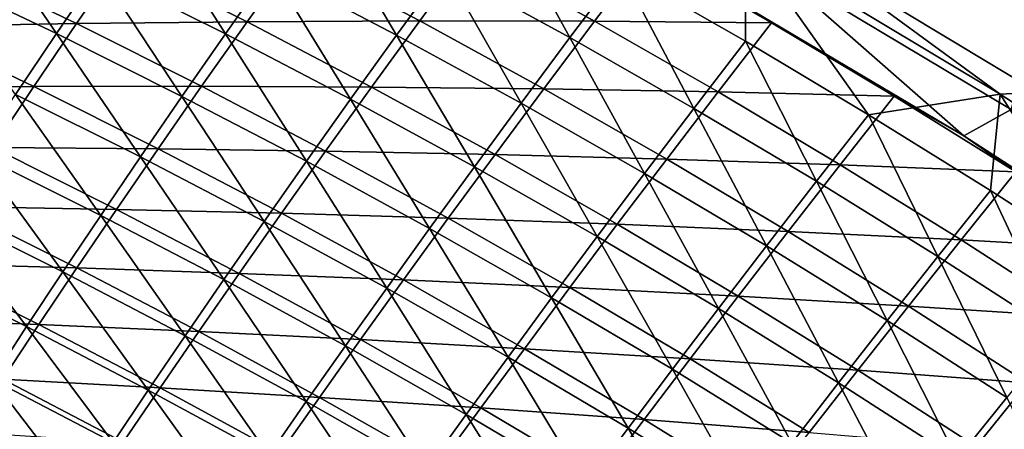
# Model space of a CAD drawing. Header units: metres. Extents: x 0 to 1400, y -1400 to 0.
# Tile 317 of 338: x 1076 to 1126, y -148 to -127. Entities that reach past the tile are written whole.
import ezdxf

# ---------------------------------------------------------------- set-up
doc = ezdxf.new("R2010")
doc.units = ezdxf.units.M

msp = doc.modelspace()

# ---------------------------------------------------------------- linework, layer by layer
at = {"layer": 'None'}
for points in [[(1127.97998, -130.750443, -32.127945), (1116.312256, -123.70829, -32.128021), (1142.121826, -80.183357, -3)], [(1114.137207, -124.173477, -29.542881), (1126.619507, -131.659164, -29.542799), (1141.674805, -80.81839)], [(1081.954224, -121.148262, -116.30455), (1086.150391, -127.75251, -144.188202), (1079.647217, -124.497505, -144.191177)], [(1081.954224, -121.148262, -116.30455), (1088.491821, -124.426567, -116.302094), (1086.150391, -127.75251, -144.188202)], [(1090.938477, -120.993896, -88.447784), (1094.969971, -127.819099, -116.299736), (1088.491821, -124.426567, -116.302094)], [(1094.969971, -127.819099, -116.299736), (1090.938477, -120.993896, -88.447784), (1097.449585, -124.411766, -88.446152)], [(1100.035889, -120.898087, -60.629501), (1103.898926, -127.94426, -88.444588), (1097.449585, -124.411766, -88.446152)], [(1100.035889, -120.898087, -60.629501), (1106.516235, -124.458008, -60.628849), (1103.898926, -127.94426, -88.444588)], [(1073.087402, -121.356125, -144.19429), (1077.443481, -127.739746, -172.102493), (1070.919067, -124.619759, -172.106033)], [(1073.087402, -121.356125, -144.19429), (1079.647217, -124.497505, -144.191177), (1077.443481, -127.739746, -172.102493)], [(1112.960205, -122.98671, -32.845219), (1112.932373, -128.132324, -60.628235), (1106.516235, -124.458008, -60.628849)], [(1112.932373, -128.132324, -60.628235), (1112.960205, -122.98671, -32.845219), (1119.282104, -131.920471, -60.627651)], [(1112.960205, -122.98671, -32.845219), (1116.312256, -123.70829, -32.128021), (1126.058838, -130.861496, -32.845287)], [(1112.960205, -122.98671, -32.845219), (1126.058838, -130.861496, -32.845287), (1119.282104, -131.920471, -60.627651)], [(1080.792358, -123.87529, -115.856621), (1087.266357, -127.128426, -115.853729), (1089.711914, -123.693062, -87.986374)], [(1087.266357, -127.128426, -115.853729), (1096.161743, -127.084801, -87.984482), (1089.711914, -123.693062, -87.986374)], [(1096.161743, -127.084801, -87.984482), (1098.745972, -123.567871, -60.154892), (1089.711914, -123.693062, -87.986374)], [(1105.16748, -127.100441, -60.154205), (1098.745972, -123.567871, -60.154892), (1096.161743, -127.084801, -87.984482)], [(1105.16748, -127.100441, -60.154205), (1107.890625, -123.503029, -32.353924), (1098.745972, -123.567871, -60.154892)], [(1114.279297, -127.178268, -32.354088), (1107.890625, -123.503029, -32.353924), (1105.16748, -127.100441, -60.154205)], [(1111.037354, -125.191483, -30.942022), (1107.890625, -123.503029, -32.353924), (1114.279297, -127.178268, -32.354088)], [(1116.312256, -123.70829, -32.128021), (1127.97998, -130.750443, -32.127945), (1126.058838, -130.861496, -32.845287)], [(1078.485596, -127.226852, -143.757004), (1071.991699, -124.110008, -143.760651), (1069.822876, -127.375702, -171.686188)], [(1078.485596, -127.226852, -143.757004), (1080.792358, -123.87529, -115.856621), (1071.991699, -124.110008, -143.760651)], [(1087.266357, -127.128426, -115.853729), (1080.792358, -123.87529, -115.856621), (1078.485596, -127.226852, -143.757004)], [(1111.037354, -125.191483, -30.942022), (1124.188843, -133.005203, -30.944132), (1114.137207, -124.173477, -29.542881)], [(1124.188843, -133.005203, -30.944132), (1126.619507, -131.659164, -29.542799), (1114.137207, -124.173477, -29.542881)], [(1070.919067, -124.619759, -172.106033), (1077.443481, -127.739746, -172.102493), (1075.339355, -130.877151, -200.035233)], [(1079.647217, -124.497505, -144.191177), (1083.911499, -130.972961, -172.099106), (1077.443481, -127.739746, -172.102493)], [(1079.647217, -124.497505, -144.191177), (1086.150391, -127.75251, -144.188202), (1083.911499, -130.972961, -172.099106)], [(1088.491821, -124.426567, -116.302094), (1092.594604, -131.121399, -144.185349), (1086.150391, -127.75251, -144.188202)], [(1088.491821, -124.426567, -116.302094), (1094.969971, -127.819099, -116.299736), (1092.594604, -131.121399, -144.185349)], [(1097.449585, -124.411766, -88.446152), (1101.386719, -131.326004, -116.297501), (1094.969971, -127.819099, -116.299736)], [(1103.898926, -127.94426, -88.444588), (1101.386719, -131.326004, -116.297501), (1097.449585, -124.411766, -88.446152)], [(1106.516235, -124.458008, -60.628849), (1110.28418, -131.590988, -88.443108), (1103.898926, -127.94426, -88.444588)], [(1106.516235, -124.458008, -60.628849), (1112.932373, -128.132324, -60.628235), (1110.28418, -131.590988, -88.443108)], [(1124.188843, -133.005203, -30.944132), (1111.037354, -125.191483, -30.942022), (1120.603027, -130.966217, -32.354244)], [(1120.603027, -130.966217, -32.354244), (1111.037354, -125.191483, -30.942022), (1114.279297, -127.178268, -32.354088)], [(1078.485596, -127.226852, -143.757004), (1069.822876, -127.375702, -171.686188), (1076.281372, -130.471115, -171.682022)], [(1084.925171, -130.456665, -143.753479), (1078.485596, -127.226852, -143.757004), (1076.281372, -130.471115, -171.682022)], [(1084.925171, -130.456665, -143.753479), (1087.266357, -127.128426, -115.853729), (1078.485596, -127.226852, -143.757004)], [(1084.925171, -130.456665, -143.753479), (1093.683228, -130.494797, -115.850952), (1087.266357, -127.128426, -115.853729)], [(1093.683228, -130.494797, -115.850952), (1096.161743, -127.084801, -87.984482), (1087.266357, -127.128426, -115.853729)], [(1102.552124, -130.58989, -87.982674), (1096.161743, -127.084801, -87.984482), (1093.683228, -130.494797, -115.850952)], [(1102.552124, -130.58989, -87.982674), (1105.16748, -127.100441, -60.154205), (1096.161743, -127.084801, -87.984482)], [(1111.526855, -130.74614, -60.153557), (1105.16748, -127.100441, -60.154205), (1102.552124, -130.58989, -87.982674)], [(1111.526855, -130.74614, -60.153557), (1114.279297, -127.178268, -32.354088), (1105.16748, -127.100441, -60.154205)], [(1120.603027, -130.966217, -32.354244), (1114.279297, -127.178268, -32.354088), (1111.526855, -130.74614, -60.153557)], [(1076.281372, -130.471115, -171.682022), (1069.822876, -127.375702, -171.686188), (1067.753906, -130.534973, -199.632431)], [(1077.443481, -127.739746, -172.102493), (1081.771484, -134.089813, -200.031525), (1075.339355, -130.877151, -200.035233)], [(1077.443481, -127.739746, -172.102493), (1083.911499, -130.972961, -172.099106), (1081.771484, -134.089813, -200.031525)], [(1083.911499, -130.972961, -172.099106), (1086.150391, -127.75251, -144.188202), (1090.320557, -134.319656, -172.095856)], [(1086.150391, -127.75251, -144.188202), (1092.594604, -131.121399, -144.185349), (1090.320557, -134.319656, -172.095856)], [(1094.969971, -127.819099, -116.299736), (1098.977295, -134.604309, -144.182632), (1092.594604, -131.121399, -144.185349)], [(1101.386719, -131.326004, -116.297501), (1098.977295, -134.604309, -144.182632), (1094.969971, -127.819099, -116.299736)], [(1107.73938, -134.946884, -116.295372), (1101.386719, -131.326004, -116.297501), (1103.898926, -127.94426, -88.444588)], [(1103.898926, -127.94426, -88.444588), (1110.28418, -131.590988, -88.443108), (1107.73938, -134.946884, -116.295372)], [(1112.932373, -128.132324, -60.628235), (1116.603027, -135.35144, -88.441719), (1110.28418, -131.590988, -88.443108)], [(1112.932373, -128.132324, -60.628235), (1119.282104, -131.920471, -60.627651), (1116.603027, -135.35144, -88.441719)], [(1074.176514, -133.610229, -199.627869), (1076.281372, -130.471115, -171.682022), (1067.753906, -130.534973, -199.632431)], [(1082.685669, -133.679092, -171.678009), (1076.281372, -130.471115, -171.682022), (1074.176514, -133.610229, -199.627869)], [(1076.281372, -130.471115, -171.682022), (1082.685669, -133.679092, -171.678009), (1084.925171, -130.456665, -143.753479)], [(1082.685669, -133.679092, -171.678009), (1091.307861, -133.799377, -143.750107), (1084.925171, -130.456665, -143.753479)], [(1091.307861, -133.799377, -143.750107), (1093.683228, -130.494797, -115.850952), (1084.925171, -130.456665, -143.753479)], [(1100.040771, -133.974289, -115.848297), (1093.683228, -130.494797, -115.850952), (1091.307861, -133.799377, -143.750107)], [(1100.040771, -133.974289, -115.848297), (1102.552124, -130.58989, -87.982674), (1093.683228, -130.494797, -115.850952)], [(1108.880249, -134.207977, -87.980957), (1102.552124, -130.58989, -87.982674), (1100.040771, -133.974289, -115.848297)], [(1108.880249, -134.207977, -87.980957), (1111.526855, -130.74614, -60.153557), (1102.552124, -130.58989, -87.982674)], [(1117.821411, -134.504517, -60.152943), (1111.526855, -130.74614, -60.153557), (1108.880249, -134.207977, -87.980957)], [(1117.821411, -134.504517, -60.152943), (1120.603027, -130.966217, -32.354244), (1111.526855, -130.74614, -60.153557)], [(1126.058838, -130.861496, -32.845287), (1127.97998, -130.750443, -32.127945), (1138.311157, -138.839264, -32.84536)], [(1079.727295, -137.105148, -227.983154), (1073.331055, -133.912048, -227.987076), (1075.339355, -130.877151, -200.035233)], [(1075.339355, -130.877151, -200.035233), (1081.771484, -134.089813, -200.031525), (1079.727295, -137.105148, -227.983154)], [(1081.771484, -134.089813, -200.031525), (1083.911499, -130.972961, -172.099106), (1088.14502, -137.415497, -200.027969)], [(1088.14502, -137.415497, -200.027969), (1083.911499, -130.972961, -172.099106), (1090.320557, -134.319656, -172.095856)], [(1092.594604, -131.121399, -144.185349), (1096.668335, -137.779938, -172.092758), (1090.320557, -134.319656, -172.095856)], [(1092.594604, -131.121399, -144.185349), (1098.977295, -134.604309, -144.182632), (1096.668335, -137.779938, -172.092758)], [(1098.977295, -134.604309, -144.182632), (1101.386719, -131.326004, -116.297501), (1105.296265, -138.200882, -144.180069)], [(1101.386719, -131.326004, -116.297501), (1107.73938, -134.946884, -116.295372), (1105.296265, -138.200882, -144.180069)], [(1126.859619, -134.866394, -32.354393), (1120.603027, -130.966217, -32.354244), (1117.821411, -134.504517, -60.152943)], [(1119.282104, -131.920471, -60.627651), (1126.058838, -130.861496, -32.845287), (1125.562866, -135.82196, -60.62711)], [(1126.859619, -134.866394, -32.354393), (1124.188843, -133.005203, -30.944132), (1120.603027, -130.966217, -32.354244)], [(1126.058838, -130.861496, -32.845287), (1131.772583, -139.836227, -60.626606), (1125.562866, -135.82196, -60.62711)], [(1126.058838, -130.861496, -32.845287), (1138.311157, -138.839264, -32.84536), (1131.772583, -139.836227, -60.626606)], [(1110.28418, -131.590988, -88.443108), (1114.026001, -138.681274, -116.293365), (1107.73938, -134.946884, -116.295372)], [(1110.28418, -131.590988, -88.443108), (1116.603027, -135.35144, -88.441719), (1114.026001, -138.681274, -116.293365)], [(1124.188843, -133.005203, -30.944132), (1137.031738, -141.316284, -30.947189), (1126.619507, -131.659164, -29.542799)], [(1119.282104, -131.920471, -60.627651), (1122.853271, -139.225113, -88.440414), (1116.603027, -135.35144, -88.441719)], [(1119.282104, -131.920471, -60.627651), (1125.562866, -135.82196, -60.62711), (1122.853271, -139.225113, -88.440414)], [(1137.031738, -141.316284, -30.947189), (1124.188843, -133.005203, -30.944132), (1133.046265, -138.878265, -32.354538)], [(1124.188843, -133.005203, -30.944132), (1126.859619, -134.866394, -32.354393), (1133.046265, -138.878265, -32.354538)], [(1080.545044, -136.797607, -199.623489), (1074.176514, -133.610229, -199.627869), (1072.167236, -136.646622, -227.592346)], [(1080.545044, -136.797607, -199.623489), (1082.685669, -133.679092, -171.678009), (1074.176514, -133.610229, -199.627869)], [(1080.545044, -136.797607, -199.623489), (1089.033447, -136.999573, -171.674149), (1082.685669, -133.679092, -171.678009)], [(1089.033447, -136.999573, -171.674149), (1091.307861, -133.799377, -143.750107), (1082.685669, -133.679092, -171.678009)], [(1097.63147, -137.254852, -143.746887), (1091.307861, -133.799377, -143.750107), (1089.033447, -136.999573, -171.674149)], [(1097.63147, -137.254852, -143.746887), (1100.040771, -133.974289, -115.848297), (1091.307861, -133.799377, -143.750107)], [(1073.331055, -133.912048, -227.987076), (1077.775635, -140.021011, -255.951675), (1071.415161, -136.846786, -255.955688)], [(1077.775635, -140.021011, -255.951675), (1073.331055, -133.912048, -227.987076), (1079.727295, -137.105148, -227.983154)], [(1081.771484, -134.089813, -200.031525), (1086.065063, -140.410736, -227.979401), (1079.727295, -137.105148, -227.983154)], [(1086.065063, -140.410736, -227.979401), (1081.771484, -134.089813, -200.031525), (1088.14502, -137.415497, -200.027969)], [(1090.320557, -134.319656, -172.095856), (1094.45752, -140.854294, -200.024582), (1088.14502, -137.415497, -200.027969)], [(1090.320557, -134.319656, -172.095856), (1096.668335, -137.779938, -172.092758), (1094.45752, -140.854294, -200.024582)], [(1106.336426, -137.566498, -115.845772), (1100.040771, -133.974289, -115.848297), (1097.63147, -137.254852, -143.746887)], [(1106.336426, -137.566498, -115.845772), (1108.880249, -134.207977, -87.980957), (1100.040771, -133.974289, -115.848297)], [(1115.143921, -137.938599, -87.97934), (1108.880249, -134.207977, -87.980957), (1106.336426, -137.566498, -115.845772)], [(1115.143921, -137.938599, -87.97934), (1117.821411, -134.504517, -60.152943), (1108.880249, -134.207977, -87.980957)], [(1098.977295, -134.604309, -144.182632), (1102.952759, -141.353485, -172.089828), (1096.668335, -137.779938, -172.092758)], [(1098.977295, -134.604309, -144.182632), (1105.296265, -138.200882, -144.180069), (1102.952759, -141.353485, -172.089828)], [(1124.048706, -138.375107, -60.152367), (1117.821411, -134.504517, -60.152943), (1115.143921, -137.938599, -87.97934)], [(1124.048706, -138.375107, -60.152367), (1126.859619, -134.866394, -32.354393), (1117.821411, -134.504517, -60.152943)], [(1133.046265, -138.878265, -32.354538), (1126.859619, -134.866394, -32.354393), (1124.048706, -138.375107, -60.152367)], [(1105.296265, -138.200882, -144.180069), (1107.73938, -134.946884, -116.295372), (1111.549316, -141.910599, -144.177643)], [(1107.73938, -134.946884, -116.295372), (1114.026001, -138.681274, -116.293365), (1111.549316, -141.910599, -144.177643)], [(1116.603027, -135.35144, -88.441719), (1120.244141, -142.528641, -116.291489), (1114.026001, -138.681274, -116.293365)], [(1116.603027, -135.35144, -88.441719), (1122.853271, -139.225113, -88.440414), (1120.244141, -142.528641, -116.291489)], [(1125.562866, -135.82196, -60.62711), (1129.032593, -143.211472, -88.439194), (1122.853271, -139.225113, -88.440414)], [(1125.562866, -135.82196, -60.62711), (1131.772583, -139.836227, -60.626606), (1129.032593, -143.211472, -88.439194)], [(1071.415161, -136.846786, -255.955688), (1075.912842, -142.839462, -283.934418), (1069.587646, -139.68367, -283.938385)], [(1078.499878, -139.814362, -227.587738), (1072.167236, -136.646622, -227.592346), (1070.250122, -139.582672, -255.572815)], [(1071.415161, -136.846786, -255.955688), (1077.775635, -140.021011, -255.951675), (1075.912842, -142.839462, -283.934418)], [(1072.167236, -136.646622, -227.592346), (1078.499878, -139.814362, -227.587738), (1080.545044, -136.797607, -199.623489)], [(1078.499878, -139.814362, -227.587738), (1086.857178, -140.097031, -199.619278), (1080.545044, -136.797607, -199.623489)], [(1086.857178, -140.097031, -199.619278), (1089.033447, -136.999573, -171.674149), (1080.545044, -136.797607, -199.623489)], [(1084.077637, -143.307205, -255.94783), (1077.775635, -140.021011, -255.951675), (1079.727295, -137.105148, -227.983154)], [(1079.727295, -137.105148, -227.983154), (1086.065063, -140.410736, -227.979401), (1084.077637, -143.307205, -255.94783)], [(1088.14502, -137.415497, -200.027969), (1092.341919, -143.828949, -227.97583), (1086.065063, -140.410736, -227.979401)], [(1095.322144, -140.432419, -171.670471), (1089.033447, -136.999573, -171.674149), (1086.857178, -140.097031, -199.619278)], [(1094.45752, -140.854294, -200.024582), (1092.341919, -143.828949, -227.97583), (1088.14502, -137.415497, -200.027969)], [(1095.322144, -140.432419, -171.670471), (1097.63147, -137.254852, -143.746887), (1089.033447, -136.999573, -171.674149)], [(1103.893311, -140.822754, -143.743805), (1097.63147, -137.254852, -143.746887), (1095.322144, -140.432419, -171.670471)], [(1103.893311, -140.822754, -143.743805), (1106.336426, -137.566498, -115.845772), (1097.63147, -137.254852, -143.746887)], [(1096.668335, -137.779938, -172.092758), (1100.706665, -144.405869, -200.021378), (1094.45752, -140.854294, -200.024582)], [(1096.668335, -137.779938, -172.092758), (1102.952759, -141.353485, -172.089828), (1100.706665, -144.405869, -200.021378)], [(1112.567627, -141.271011, -115.843384), (1106.336426, -137.566498, -115.845772), (1103.893311, -140.822754, -143.743805)], [(1112.567627, -141.271011, -115.843384), (1115.143921, -137.938599, -87.97934), (1106.336426, -137.566498, -115.845772)], [(1121.340454, -141.781296, -87.977814), (1115.143921, -137.938599, -87.97934), (1112.567627, -141.271011, -115.843384)], [(1121.340454, -141.781296, -87.977814), (1124.048706, -138.375107, -60.152367), (1115.143921, -137.938599, -87.97934)], [(1105.296265, -138.200882, -144.180069), (1109.171387, -145.039764, -172.087067), (1102.952759, -141.353485, -172.089828)], [(1105.296265, -138.200882, -144.180069), (1111.549316, -141.910599, -144.177643), (1109.171387, -145.039764, -172.087067)], [(1130.206299, -142.357376, -60.151833), (1124.048706, -138.375107, -60.152367), (1121.340454, -141.781296, -87.977814)], [(1130.206299, -142.357376, -60.151833), (1133.046265, -138.878265, -32.354538), (1124.048706, -138.375107, -60.152367)], [(1114.026001, -138.681274, -116.293365), (1117.734253, -145.733002, -144.175369), (1111.549316, -141.910599, -144.177643)], [(1114.026001, -138.681274, -116.293365), (1120.244141, -142.528641, -116.291489), (1117.734253, -145.733002, -144.175369)], [(1122.853271, -139.225113, -88.440414), (1126.391602, -146.488495, -116.289742), (1120.244141, -142.528641, -116.291489)], [(1122.853271, -139.225113, -88.440414), (1129.032593, -143.211472, -88.439194), (1126.391602, -146.488495, -116.289742)], [(1076.546997, -142.731491, -255.568146), (1070.250122, -139.582672, -255.572815), (1068.421509, -142.420776, -283.566467)], [(1069.587646, -139.68367, -283.938385), (1075.912842, -142.839462, -283.934418), (1074.135864, -145.562561, -311.92749)], [(1076.546997, -142.731491, -255.568146), (1078.499878, -139.814362, -227.587738), (1070.250122, -139.582672, -255.572815)], [(1076.546997, -142.731491, -255.568146), (1084.776245, -143.093674, -227.583313), (1078.499878, -139.814362, -227.587738)], [(1084.776245, -143.093674, -227.583313), (1086.857178, -140.097031, -199.619278), (1078.499878, -139.814362, -227.587738)], [(1077.775635, -140.021011, -255.951675), (1082.179932, -146.106674, -283.930634), (1075.912842, -142.839462, -283.934418)], [(1082.179932, -146.106674, -283.930634), (1077.775635, -140.021011, -255.951675), (1084.077637, -143.307205, -255.94783)], [(1086.065063, -140.410736, -227.979401), (1090.319092, -146.705444, -255.944183), (1084.077637, -143.307205, -255.94783)], [(1093.110596, -143.508377, -199.61525), (1086.857178, -140.097031, -199.619278), (1084.776245, -143.093674, -227.583313)], [(1092.341919, -143.828949, -227.97583), (1090.319092, -146.705444, -255.944183), (1086.065063, -140.410736, -227.979401)], [(1093.110596, -143.508377, -199.61525), (1095.322144, -140.432419, -171.670471), (1086.857178, -140.097031, -199.619278)], [(1101.549316, -143.977264, -171.666977), (1095.322144, -140.432419, -171.670471), (1093.110596, -143.508377, -199.61525)], [(1101.549316, -143.977264, -171.666977), (1103.893311, -140.822754, -143.743805), (1095.322144, -140.432419, -171.670471)], [(1098.555786, -147.35939, -227.972427), (1092.341919, -143.828949, -227.97583), (1094.45752, -140.854294, -200.024582)], [(1094.45752, -140.854294, -200.024582), (1100.706665, -144.405869, -200.021378), (1098.555786, -147.35939, -227.972427)], [(1110.090942, -144.502594, -143.740906), (1103.893311, -140.822754, -143.743805), (1101.549316, -143.977264, -171.666977)], [(1110.090942, -144.502594, -143.740906), (1112.567627, -141.271011, -115.843384), (1103.893311, -140.822754, -143.743805)], [(1102.952759, -141.353485, -172.089828), (1106.890503, -148.069733, -200.018356), (1100.706665, -144.405869, -200.021378)], [(1102.952759, -141.353485, -172.089828), (1109.171387, -145.039764, -172.087067), (1106.890503, -148.069733, -200.018356)], [(1118.731934, -145.087372, -115.841141), (1112.567627, -141.271011, -115.843384), (1110.090942, -144.502594, -143.740906)], [(1118.731934, -145.087372, -115.841141), (1121.340454, -141.781296, -87.977814), (1112.567627, -141.271011, -115.843384)], [(1111.549316, -141.910599, -144.177643), (1115.322266, -148.838333, -172.084473), (1109.171387, -145.039764, -172.087067)], [(1111.549316, -141.910599, -144.177643), (1117.734253, -145.733002, -144.175369), (1115.322266, -148.838333, -172.084473)], [(1127.467285, -145.73555, -87.976387), (1121.340454, -141.781296, -87.977814), (1118.731934, -145.087372, -115.841141)], [(1127.467285, -145.73555, -87.976387), (1130.206299, -142.357376, -60.151833), (1121.340454, -141.781296, -87.977814)], [(1068.421509, -142.420776, -283.566467), (1074.683228, -145.551102, -283.56192), (1076.546997, -142.731491, -255.568146)], [(1075.912842, -142.839462, -283.934418), (1080.368774, -148.810959, -311.923859), (1074.135864, -145.562561, -311.92749)], [(1074.683228, -145.551102, -283.56192), (1082.787842, -145.991333, -255.56369), (1076.546997, -142.731491, -255.568146)], [(1075.912842, -142.839462, -283.934418), (1082.179932, -146.106674, -283.930634), (1080.368774, -148.810959, -311.923859)], [(1082.787842, -145.991333, -255.56369), (1084.776245, -143.093674, -227.583313), (1076.546997, -142.731491, -255.568146)], [(1120.244141, -142.528641, -116.291489), (1123.848755, -149.667572, -144.173248), (1117.734253, -145.733002, -144.175369)], [(1120.244141, -142.528641, -116.291489), (1126.391602, -146.488495, -116.289742), (1123.848755, -149.667572, -144.173248)], [(1088.386353, -149.485367, -283.927032), (1082.179932, -146.106674, -283.930634), (1084.077637, -143.307205, -255.94783)], [(1090.994019, -146.484375, -227.579102), (1084.776245, -143.093674, -227.583313), (1082.787842, -145.991333, -255.56369)], [(1084.077637, -143.307205, -255.94783), (1090.319092, -146.705444, -255.944183), (1088.386353, -149.485367, -283.927032)], [(1090.994019, -146.484375, -227.579102), (1093.110596, -143.508377, -199.61525), (1084.776245, -143.093674, -227.583313)], [(1099.302612, -147.031235, -199.61142), (1093.110596, -143.508377, -199.61525), (1090.994019, -146.484375, -227.579102)], [(1099.302612, -147.031235, -199.61142), (1101.549316, -143.977264, -171.666977), (1093.110596, -143.508377, -199.61525)], [(1090.319092, -146.705444, -255.944183), (1092.341919, -143.828949, -227.97583), (1096.497803, -150.215378, -255.94072)], [(1092.341919, -143.828949, -227.97583), (1098.555786, -147.35939, -227.972427), (1096.497803, -150.215378, -255.94072)], [(1107.712646, -147.633667, -171.663666), (1101.549316, -143.977264, -171.666977), (1099.302612, -147.031235, -199.61142)], [(1107.712646, -147.633667, -171.663666), (1110.090942, -144.502594, -143.740906), (1101.549316, -143.977264, -171.666977)], [(1100.706665, -144.405869, -200.021378), (1104.70459, -151.001602, -227.969238), (1098.555786, -147.35939, -227.972427)], [(1100.706665, -144.405869, -200.021378), (1106.890503, -148.069733, -200.018356), (1104.70459, -151.001602, -227.969238)], [(1116.221924, -148.293961, -143.738174), (1110.090942, -144.502594, -143.740906), (1107.712646, -147.633667, -171.663666)], [(1116.221924, -148.293961, -143.738174), (1118.731934, -145.087372, -115.841141), (1110.090942, -144.502594, -143.740906)], [(1109.171387, -145.039764, -172.087067), (1113.006836, -151.845383, -200.015518), (1106.890503, -148.069733, -200.018356)], [(1109.171387, -145.039764, -172.087067), (1115.322266, -148.838333, -172.084473), (1113.006836, -151.845383, -200.015518)], [(1124.826782, -149.015045, -115.839043), (1118.731934, -145.087372, -115.841141), (1116.221924, -148.293961, -143.738174)], [(1124.826782, -149.015045, -115.839043), (1127.467285, -145.73555, -87.976387), (1118.731934, -145.087372, -115.841141)], [(1074.135864, -145.562561, -311.92749), (1078.641113, -151.421799, -339.923248), (1072.441162, -148.192322, -339.926605)], [(1072.905273, -148.275391, -311.566406), (1080.888916, -148.791916, -283.557556), (1074.683228, -145.551102, -283.56192)], [(1074.135864, -145.562561, -311.92749), (1080.368774, -148.810959, -311.923859), (1078.641113, -151.421799, -339.923248)], [(1080.888916, -148.791916, -283.557556), (1082.787842, -145.991333, -255.56369), (1074.683228, -145.551102, -283.56192)], [(1088.970215, -149.362045, -255.559418), (1082.787842, -145.991333, -255.56369), (1080.888916, -148.791916, -283.557556)], [(1088.970215, -149.362045, -255.559418), (1090.994019, -146.484375, -227.579102), (1082.787842, -145.991333, -255.56369)], [(1117.734253, -145.733002, -144.175369), (1121.403076, -152.748672, -172.082062), (1115.322266, -148.838333, -172.084473)], [(1117.734253, -145.733002, -144.175369), (1123.848755, -149.667572, -144.173248), (1121.403076, -152.748672, -172.082062)], [(1133.522095, -149.800522, -87.97506), (1127.467285, -145.73555, -87.976387), (1124.826782, -149.015045, -115.839043)], [(1082.179932, -146.106674, -283.930634), (1086.541138, -152.170258, -311.92041), (1080.368774, -148.810959, -311.923859)], [(1086.541138, -152.170258, -311.92041), (1082.179932, -146.106674, -283.930634), (1088.386353, -149.485367, -283.927032)], [(1097.150879, -149.986099, -227.575089), (1090.994019, -146.484375, -227.579102), (1088.970215, -149.362045, -255.559418)], [(1097.150879, -149.986099, -227.575089), (1099.302612, -147.031235, -199.61142), (1090.994019, -146.484375, -227.579102)], [(1126.391602, -146.488495, -116.289742), (1129.890503, -153.713837, -144.171295), (1123.848755, -149.667572, -144.173248)], [(1090.319092, -146.705444, -255.944183), (1094.530273, -152.975174, -283.923615), (1088.386353, -149.485367, -283.927032)], [(1090.319092, -146.705444, -255.944183), (1096.497803, -150.215378, -255.94072), (1094.530273, -152.975174, -283.923615)], [(1105.43103, -150.665192, -199.607803), (1099.302612, -147.031235, -199.61142), (1097.150879, -149.986099, -227.575089)], [(1105.43103, -150.665192, -199.607803), (1107.712646, -147.633667, -171.663666), (1099.302612, -147.031235, -199.61142)], [(1096.497803, -150.215378, -255.94072), (1098.555786, -147.35939, -227.972427), (1102.611572, -153.836533, -255.937454)], [(1098.555786, -147.35939, -227.972427), (1104.70459, -151.001602, -227.969238), (1102.611572, -153.836533, -255.937454)], [(1106.890503, -148.069733, -200.018356), (1110.786011, -154.755096, -227.966232), (1104.70459, -151.001602, -227.969238)], [(1113.80957, -151.401169, -171.660553), (1107.712646, -147.633667, -171.663666), (1105.43103, -150.665192, -199.607803)], [(1106.890503, -148.069733, -200.018356), (1113.006836, -151.845383, -200.015518), (1110.786011, -154.755096, -227.966232)], [(1113.80957, -151.401169, -171.660553), (1116.221924, -148.293961, -143.738174), (1107.712646, -147.633667, -171.663666)]]:
    msp.add_3dface(points, dxfattribs=at)

doc.saveas('drawing.dxf')
